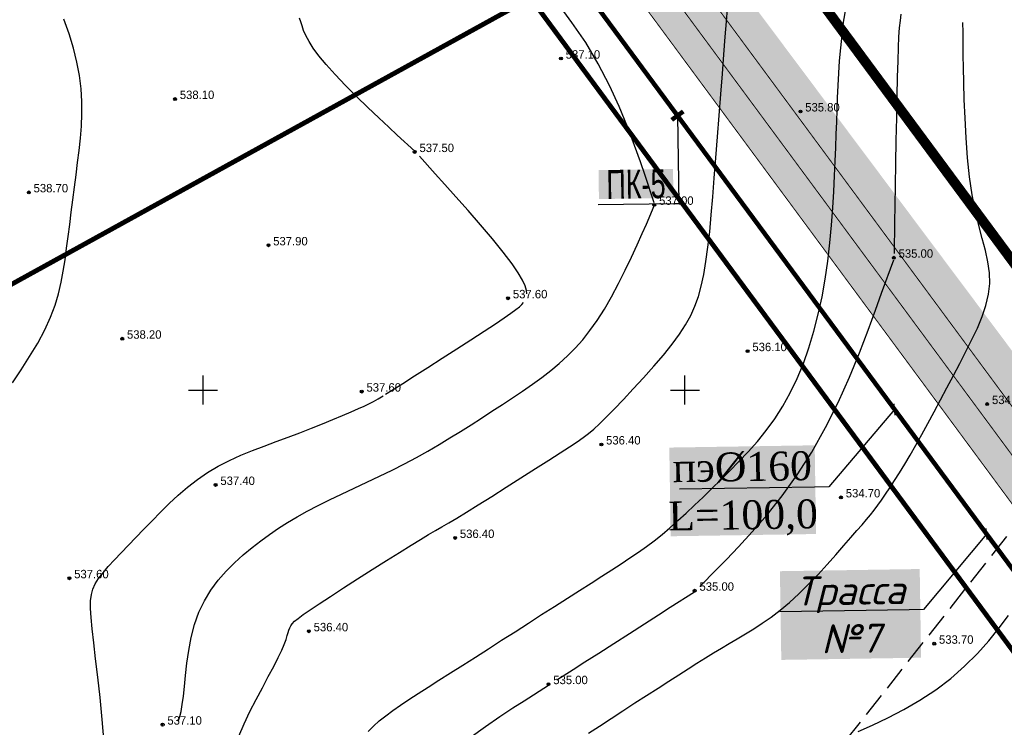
# Model space of a CAD drawing. Extents: x 0 to 361260, y 0 to 4201817.
# Tile 662 of 689: x 360981 to 361083, y 4200665 to 4200738. Entities that reach past the tile are written whole.
import ezdxf
from ezdxf import colors
from ezdxf.entities.mleader import LeaderData, LeaderLine
from ezdxf.math import Vec2, Vec3

# ---------------------------------------------------------------- set-up
doc = ezdxf.new("R2010")
doc.units = 0
doc.header["$LTSCALE"] = 0.5
doc.header["$MEASUREMENT"] = 0
doc.header["$PDMODE"] = 32
doc.header["$PDSIZE"] = 0.3
for name, pattern in [('CONTI', [0]), ('GOST2.303 6', [12, 8, -1.5, 1, -1.5]), ('STRIH_1', [3, 2, -1]), ('ДОРОГИ_ГРУНТ', [7, 5, -2])]:
    doc.linetypes.add(name, pattern=pattern)
for name, color, linetype in [('(004) Точки рельефа', 7, 'Continuous'), ('(034) Формы рельефа', 32, 'Continuous'), ('GORIZDEFAULT', 32, 'CONTI'), ('OBRIV0', 32, 'CONTI'), ('PI_TTDEFAULT', 5, 'CONTI'), ('SETKR', 2, 'CONTI'), ('Водопровод 10', 7, 'Continuous'), ('Штрих Стекло', 7, 'Continuous')]:
    doc.layers.add(name, color=color, linetype=linetype)
doc.layers.add('0004. Услов. обоз. @ 1', color=250, linetype='Continuous', lineweight=30)
doc.styles.add('D-431', font='txt')

# ---------------------------------------------------------------- blocks, each defined once
blk = doc.blocks.new('BL_333')
at = {"color": 0}
for p, q in [((0, -1.5), (0, 1.5)), ((-1.5, 0), (1.5, 0))]:
    blk.add_line(p, q, dxfattribs=at)
blk = doc.blocks.new('_ArchTick')
at = {"color": 0, "linetype": 'ByBlock', "const_width": 0.15}
blk.add_lwpolyline([(-0.5, -0.5), (0.5, 0.5)], dxfattribs=at)
blk = doc.blocks.new('_None')

msp = doc.modelspace()

# ---------------------------------------------------------------- hatches: boundary and pattern name
at = {"layer": 'Штрих Стекло', "linetype": 'Continuous'}
h = msp.add_hatch(color=5, dxfattribs=at)
h.dxf.hatch_style = 1
h.set_gradient(color1=(173, 173, 173), color2=(166, 166, 166), one_color=1, tint=0.65)
edge = h.paths.add_edge_path()
edge.add_line((360067.205, 4200806.615), (360049.645, 4200796.938))
edge.add_arc((360052.059, 4200792.559), 5, 32.88524, 118.85775, ccw=False)
edge.add_line((360056.257, 4200795.274), (360060.259, 4200789.085))
edge.add_line((360060.259, 4200789.085), (360069.039, 4200793.924))
edge.add_line((360069.039, 4200793.924), (360065.267, 4200799.758))
edge.add_arc((360069.63, 4200802.227), 5.014, 118.92591, 209.50369, ccw=False)
edge = h.paths.add_edge_path()
edge.add_line((360236.317, 4200517.23), (360498.797, 4200265.225))
edge.add_arc((360509.185, 4200276.045), 15, 226.16627, 298.85775)
edge.add_line((360516.425, 4200262.908), (361136.886, 4200604.824))
edge.add_arc((361129.646, 4200617.961), 15, 298.85775, 396.46852)
edge.add_line((361141.709, 4200626.877), (360736.189, 4201168.806))
edge.add_arc((360740.21, 4201171.777), 5, 118.85775, 216.46852, ccw=False)
edge.add_line((360737.797, 4201176.157), (360731.547, 4201172.713))
edge.add_line((360731.547, 4201172.713), (361139.296, 4200625.094))
edge.add_arc((361129.646, 4200617.961), 12, -61.14225, 36.46852, ccw=False)
edge.add_line((361135.438, 4200607.451), (360507.891, 4200266.197))
edge.add_line((360507.891, 4200266.197), (360237.512, 4200520.465))
edge.add_line((360237.512, 4200520.465), (360062.893, 4200790.537))
edge.add_line((360062.893, 4200790.537), (360060.259, 4200789.085))
edge.add_line((360060.259, 4200789.085), (360234.992, 4200518.836))
edge.add_arc((360242.55, 4200523.723), 9, 212.88524, 226.16627)
edge = h.paths.add_edge_path(flags=16)
edge.add_line((360274.624, 4200503.308), (360634.832, 4200701.808))
edge.add_arc((360637.246, 4200697.429), 5, 28.85775, 118.85775, ccw=False)
edge.add_line((360641.625, 4200699.842), (360789.915, 4200430.746))
edge.add_arc((360785.536, 4200428.333), 5, -61.14225, 28.85775, ccw=False)
edge.add_line((360787.949, 4200423.954), (360511.598, 4200271.666))
edge.add_arc((360509.185, 4200276.045), 5, 226.82384, 298.85775, ccw=False)
edge.add_line((360505.764, 4200272.399), (360273.569, 4200495.328))
edge.add_arc((360277.037, 4200498.929), 5, 118.85775, 226.07521, ccw=False)
h.paths.add_polyline_path([(360274.624, 4200503.308), (360631.329, 4200699.877), (360780.102, 4200429.905), (360509.832, 4200280.969)], flags=0)
edge = h.paths.add_edge_path(flags=16)
edge.add_line((360648.845, 4200709.53), (360942.986, 4200871.621))
edge.add_arc((360945.4, 4200867.242), 5, 36.46852, 118.85775, ccw=False)
edge.add_line((360949.42, 4200870.214), (361133.667, 4200620.933))
edge.add_arc((361129.646, 4200617.961), 5, -61.14225, 36.46852, ccw=False)
edge.add_line((361132.059, 4200613.582), (360801.962, 4200431.676))
edge.add_arc((360799.549, 4200436.055), 5, 208.85775, 298.85775, ccw=False)
edge.add_line((360795.17, 4200433.642), (360646.88, 4200702.738))
edge.add_arc((360651.259, 4200705.151), 5, 118.85775, 208.85775, ccw=False)
h.paths.add_polyline_path([(360652.349, 4200711.46), (360938.867, 4200869.351), (361123.713, 4200619.259), (360801.122, 4200441.489)], flags=0)
edge = h.paths.add_edge_path(flags=17)
edge.add_line((361139.296, 4200625.094), (360731.547, 4201172.713))
edge.add_line((360731.547, 4201172.713), (360723.659, 4201168.366))
edge.add_arc((360726.073, 4201163.987), 5, 36.46852, 118.85775, ccw=False)
edge.add_line((360730.093, 4201166.959), (360939.826, 4200883.196))
edge.add_arc((360935.805, 4200880.224), 5, -61.14225, 36.46852, ccw=False)
edge.add_line((360938.218, 4200875.845), (360645.95, 4200714.785))
edge.add_arc((360643.536, 4200719.164), 5, 208.85775, 298.85775, ccw=False)
edge.add_line((360639.157, 4200716.751), (360490.867, 4200985.847))
edge.add_arc((360495.246, 4200988.26), 5, 118.85775, 208.85775, ccw=False)
edge.add_line((360492.833, 4200992.639), (360478.82, 4200984.917))
edge.add_arc((360481.233, 4200980.538), 5, 28.85775, 118.85775, ccw=False)
edge.add_line((360485.612, 4200982.951), (360633.903, 4200713.855))
edge.add_arc((360629.523, 4200711.442), 5, -61.14225, 28.85552, ccw=False)
edge.add_line((360631.937, 4200707.063), (360550.485, 4200662.177))
edge.add_arc((360548.072, 4200666.557), 5, 208.85775, 298.85775, ccw=False)
edge.add_line((360543.693, 4200664.143), (360395.403, 4200933.239))
edge.add_arc((360399.782, 4200935.652), 5, 118.85775, 208.85775, ccw=False)
edge.add_line((360397.369, 4200940.032), (360749.145, 4201133.884))
edge.add_arc((360751.558, 4201129.505), 5, 36.46852, 118.85775, ccw=False)
edge.add_line((360755.579, 4201132.477), (360745.985, 4201145.458))
edge.add_arc((360741.964, 4201142.486), 5, -61.14225, 36.46852, ccw=False)
edge.add_line((360744.377, 4201138.107), (360086.378, 4200775.506))
edge.add_arc((360084.042, 4200779.927), 5, 212.88524, 297.85041, ccw=False)
edge.add_line((360079.844, 4200777.212), (360088.552, 4200763.743))
edge.add_arc((360092.751, 4200766.458), 5, 118.85775, 212.88524, ccw=False)
edge.add_line((360090.338, 4200770.837), (360383.356, 4200932.309))
edge.add_arc((360385.769, 4200927.93), 5, 28.85775, 118.85775, ccw=False)
edge.add_line((360390.148, 4200930.343), (360538.438, 4200661.248))
edge.add_arc((360534.059, 4200658.834), 5, -61.14225, 28.85775, ccw=False)
edge.add_line((360536.472, 4200654.455), (360267.361, 4200506.157))
edge.add_arc((360264.948, 4200510.536), 5, 226.16627, 298.85775, ccw=False)
edge.add_line((360261.485, 4200506.929), (360243.327, 4200524.363))
edge.add_line((360243.327, 4200524.363), (360069.039, 4200793.924))
edge.add_line((360069.039, 4200793.924), (360062.893, 4200790.537))
edge.add_line((360062.893, 4200790.537), (360237.512, 4200520.465))
edge.add_line((360237.512, 4200520.465), (360507.891, 4200266.197))
edge.add_line((360507.891, 4200266.197), (361135.438, 4200607.451))
edge.add_arc((361129.646, 4200617.961), 12, 298.85775, 396.46852)

# ---------------------------------------------------------------- linework, layer by layer
at = {"layer": '(034) Формы рельефа', "linetype": 'ДОРОГИ_ГРУНТ', "flags": 128}
msp.add_lwpolyline([(360482.781, 4200258.269), (360503.36, 4200262.12), (360540.16, 4200273.49), (360571.629, 4200283.566), (360597.478, 4200285.82), (360621.43, 4200291.754), (360645.869, 4200300.203), (360663.014, 4200309.823), (360672.864, 4200318.692), (360696.547, 4200338.682), (360725.059, 4200358.436), (360749.385, 4200374.03), (360784.309, 4200395.099), (360811.615, 4200410.2), (360839.044, 4200435.53), (360866.689, 4200461.551), (360893.596, 4200482.577), (360919.739, 4200495.686), (360930.957, 4200499.104), (360950, 4200501.5), (360970.569, 4200508.087), (360980.41, 4200514.465), (360985.626, 4200527.791), (360988.679, 4200544.648), (360993.436, 4200584.307), (360994.52, 4200600.42), (360996.832, 4200613.062), (361003.742, 4200621.144), (361014.029, 4200628.488), (361032.05, 4200637.005), (361049.856, 4200645.42), (361060.221, 4200655.432), (361085.506, 4200687.483), (361100.578, 4200706.587), (361115.074, 4200727.431), (361116.743, 4200734.74), (361120.605, 4200787.819), (361123, 4200820.4), (361129.426, 4200846.644), (361137.082, 4200864.849), (361150.22, 4200896.626), (361157.514, 4200904.483), (361166.834, 4200910.639), (361175.773, 4200914.26)], dxfattribs=at)
at = {"ltscale": 0.149071, "const_width": 0.1}
msp.add_lwpolyline([(359943.476, 4200738.432), (360053.157, 4200798.874, -0.3937719), (360059.769, 4200797.209), (360238.667, 4200520.519), (360501.567, 4200268.11, 0.3282587), (360514.494, 4200266.411), (361134.955, 4200608.327, 0.4536768), (361138.492, 4200624.499), (360736.189, 4201168.806, -0.4536768), (360737.797, 4201176.157), (360868.753, 4201248.322)], format="xyb", dxfattribs=at)
for points in [[(360052.603, 4200791.717), (360231.678, 4200514.752), (360505.949, 4200251.426), (361159.312, 4200611.473), (360744.344, 4201172.914)], [(360800.969, 4200441.405), (361123.713, 4200619.259), (360944.264, 4200862.049)]]:
    msp.add_lwpolyline(points, dxfattribs=at)
at = {"color": 1, "linetype": 'GOST2.303 6', "lineweight": 30, "const_width": 1.035}
msp.add_lwpolyline([(360055.869, 4200786.666), (360747.942, 4201168.046), (361159.312, 4200611.473), (360505.949, 4200251.426), (360231.678, 4200514.752)], close=True, dxfattribs=at)
at = {"color": 7, "linetype": 'STRIH_1', "ltscale": 2, "true_color": 0xffffff, "const_width": 0.1}
msp.add_lwpolyline([(360062.093, 4200799.14), (360240.997, 4200522.441), (360503.645, 4200270.274, 0.3282587), (360513.046, 4200269.038), (361133.507, 4200610.954, 0.4536768), (361136.08, 4200622.716), (360733.263, 4201167.717)], format="xyb", dxfattribs=at)
at = {"color": 5, "linetype": 'Continuous', "lineweight": 106}
msp.add_lwpolyline([(360703.217, 4201103.938), (360752.021, 4201130.562), (361131.186, 4200617.561)], dxfattribs=at)
at = {"ltscale": 0.149071, "const_width": 0.1}
msp.add_lwpolyline([(360949.42, 4200870.214), (361133.667, 4200620.933, -0.4536768), (361132.059, 4200613.582), (360801.962, 4200431.676, -0.4142136), (360795.17, 4200433.642), (360646.88, 4200702.738, -0.4142136), (360648.845, 4200709.53), (360942.986, 4200871.621, -0.3758217)], format="xyb", close=True, dxfattribs=at)
at = {"ltscale": 0.149071}
msp.add_lwpolyline([(360656.693, 4200703.578), (360801.122, 4200441.489), (361123.713, 4200619.259), (360944.264, 4200862.049)], close=True, dxfattribs=at)
at = {"color": 0, "ltscale": 0.149071, "const_width": 0.5}
for points in [[(360872.618, 4200651.728), (361033.988, 4200740.654), (360944.264, 4200862.049), (360800.403, 4200782.772)], [(360872.618, 4200651.728), (360944.832, 4200520.683), (361123.713, 4200619.259), (361033.988, 4200740.654)]]:
    msp.add_lwpolyline(points, close=True, dxfattribs=at)
at = {"layer": 'GORIZDEFAULT', "color": 32}
for points in [[(361003.71, 4200664.11, 536.5), (361004.26, 4200665.37, 536.5), (361004.87, 4200666.65, 536.5), (361005.51, 4200667.91, 536.5), (361006.16, 4200669.13, 536.5), (361006.77, 4200670.28, 536.5), (361007.33, 4200671.33, 536.5), (361007.8, 4200672.25, 536.5), (361008.16, 4200673.01, 536.5), (361008.43, 4200673.63, 536.5), (361008.61, 4200674.13, 536.5), (361008.74, 4200674.53, 536.5), (361008.84, 4200674.85, 536.5), (361008.91, 4200675.11, 536.5), (361008.99, 4200675.34, 536.5), (361009.1, 4200675.55, 536.5), (361009.26, 4200675.76, 536.5), (361009.5, 4200676.02, 536.5), (361009.87, 4200676.32, 536.5), (361010.4, 4200676.71, 536.5), (361011.11, 4200677.21, 536.5), (361012.05, 4200677.83, 536.5), (361013.22, 4200678.6, 536.5), (361014.57, 4200679.48, 536.5), (361016.03, 4200680.42, 536.5), (361017.54, 4200681.38, 536.5), (361019.02, 4200682.31, 536.5), (361020.39, 4200683.17, 536.5), (361021.6, 4200683.92, 536.5), (361022.58, 4200684.52, 536.5), (361023.4, 4200685.01, 536.5), (361024.11, 4200685.43, 536.5), (361024.79, 4200685.82, 536.5), (361025.5, 4200686.24, 536.5), (361026.33, 4200686.73, 536.5), (361027.33, 4200687.35, 536.5), (361028.55, 4200688.11, 536.5), (361029.95, 4200688.98, 536.5), (361031.46, 4200689.93, 536.5), (361032.99, 4200690.91, 536.5), (361034.49, 4200691.86, 536.5), (361035.87, 4200692.74, 536.5), (361037.07, 4200693.51, 536.5), (361038.03, 4200694.13, 536.5), (361038.81, 4200694.63, 536.5), (361039.44, 4200695.07, 536.5), (361040, 4200695.5, 536.5), (361040.54, 4200695.96, 536.5), (361041.13, 4200696.51, 536.5), (361041.82, 4200697.18, 536.5), (361042.65, 4200698.03, 536.5), (361043.61, 4200699.02, 536.5), (361044.64, 4200700.12, 536.5), (361045.7, 4200701.28, 536.5), (361046.76, 4200702.47, 536.5), (361047.76, 4200703.64, 536.5), (361048.66, 4200704.76, 536.5), (361049.42, 4200705.8, 536.5), (361050.07, 4200706.78, 536.5), (361050.6, 4200707.73, 536.5), (361051.04, 4200708.7, 536.5), (361051.4, 4200709.71, 536.5), (361051.7, 4200710.79, 536.5), (361051.96, 4200711.99, 536.5), (361052.18, 4200713.33, 536.5), (361052.38, 4200714.81, 536.5), (361052.57, 4200716.43, 536.5), (361052.73, 4200718.17, 536.5), (361052.9, 4200720.03, 536.5), (361053.05, 4200722, 536.5), (361053.22, 4200724.08, 536.5), (361053.38, 4200726.26, 536.5), (361053.55, 4200728.47, 536.5), (361053.72, 4200730.68, 536.5), (361053.89, 4200732.81, 536.5), (361054.04, 4200734.82, 536.5), (361054.19, 4200736.65, 536.5), (361054.31, 4200738.24, 536.5), (361054.42, 4200739.54, 536.5)], [(361017.15, 4200664.6, 535.5), (361017.68, 4200665.15, 535.5), (361018.28, 4200665.69, 535.5), (361018.95, 4200666.22, 535.5), (361019.68, 4200666.76, 535.5), (361020.48, 4200667.32, 535.5), (361021.36, 4200667.9, 535.5), (361022.31, 4200668.52, 535.5), (361023.35, 4200669.19, 535.5), (361024.48, 4200669.9, 535.5), (361025.68, 4200670.67, 535.5), (361026.94, 4200671.48, 535.5), (361028.26, 4200672.31, 535.5), (361029.61, 4200673.18, 535.5), (361030.98, 4200674.05, 535.5), (361032.37, 4200674.94, 535.5), (361033.76, 4200675.83, 535.5), (361035.13, 4200676.71, 535.5), (361036.48, 4200677.57, 535.5), (361037.8, 4200678.41, 535.5), (361039.06, 4200679.21, 535.5), (361040.26, 4200679.98, 535.5), (361041.38, 4200680.7, 535.5), (361042.43, 4200681.36, 535.5), (361043.4, 4200681.99, 535.5), (361044.3, 4200682.59, 535.5), (361045.17, 4200683.18, 535.5), (361046, 4200683.77, 535.5), (361046.82, 4200684.38, 535.5), (361047.63, 4200685.03, 535.5), (361048.45, 4200685.72, 535.5), (361049.28, 4200686.46, 535.5), (361050.13, 4200687.23, 535.5), (361050.99, 4200688.05, 535.5), (361051.88, 4200688.9, 535.5), (361052.78, 4200689.78, 535.5), (361053.71, 4200690.69, 535.5), (361054.65, 4200691.63, 535.5), (361055.61, 4200692.59, 535.5), (361056.57, 4200693.61, 535.5), (361057.52, 4200694.68, 535.5), (361058.44, 4200695.81, 535.5), (361059.32, 4200697.02, 535.5), (361060.15, 4200698.32, 535.5), (361060.93, 4200699.71, 535.5), (361061.64, 4200701.19, 535.5), (361062.29, 4200702.76, 535.5), (361062.87, 4200704.39, 535.5), (361063.39, 4200706.1, 535.5), (361063.84, 4200707.86, 535.5), (361064.23, 4200709.67, 535.5), (361064.55, 4200711.52, 535.5), (361064.82, 4200713.39, 535.5), (361065.03, 4200715.26, 535.5), (361065.2, 4200717.1, 535.5), (361065.34, 4200718.89, 535.5), (361065.44, 4200720.61, 535.5), (361065.52, 4200722.24, 535.5), (361065.59, 4200723.76, 535.5), (361065.65, 4200725.18, 535.5), (361065.7, 4200726.53, 535.5), (361065.75, 4200727.82, 535.5), (361065.79, 4200729.08, 535.5), (361065.84, 4200730.33, 535.5), (361065.9, 4200731.58, 535.5), (361065.97, 4200732.87, 535.5), (361066.05, 4200734.17, 535.5), (361066.16, 4200735.49, 535.5), (361066.3, 4200736.83, 535.5), (361066.47, 4200738.17, 535.5), (361066.69, 4200739.5, 535.5)], [(361046.82, 4200719.44, 537), (361045.87, 4200722.25, 537), (361045.39, 4200723.67, 537), (361044.78, 4200725.38, 537), (361044.05, 4200727.32, 537), (361043.17, 4200729.42, 537), (361042.17, 4200731.61, 537), (361041.01, 4200733.84, 537), (361039.71, 4200736.04, 537), (361038.28, 4200738.14, 537), (361036.79, 4200740.16, 537)], [(360980.22, 4200700.77, 538.5), (360981.12, 4200702.1, 538.5), (360982.01, 4200703.48, 538.5), (360982.85, 4200704.88, 538.5), (360983.58, 4200706.25, 538.5), (360984.17, 4200707.55, 538.5), (360984.64, 4200708.8, 538.5), (360985, 4200710, 538.5), (360985.28, 4200711.18, 538.5), (360985.5, 4200712.35, 538.5), (360985.68, 4200713.52, 538.5), (360985.84, 4200714.71, 538.5), (360986, 4200715.94, 538.5), (360986.17, 4200717.19, 538.5), (360986.33, 4200718.46, 538.5), (360986.5, 4200719.75, 538.5), (360986.66, 4200721.04, 538.5), (360986.82, 4200722.33, 538.5), (360986.98, 4200723.6, 538.5), (360987.14, 4200724.87, 538.5), (360987.27, 4200726.12, 538.5), (360987.38, 4200727.38, 538.5), (360987.43, 4200728.64, 538.5), (360987.43, 4200729.93, 538.5), (360987.36, 4200731.25, 538.5), (360987.19, 4200732.62, 538.5), (360986.92, 4200734.03, 538.5), (360986.56, 4200735.48, 538.5), (360986.1, 4200736.97, 538.5), (360985.54, 4200738.47, 538.5)], [(361021.96, 4200724.79, 537.5), (361020.14, 4200726.45, 537.5), (361019.27, 4200727.26, 537.5), (361018.23, 4200728.23, 537.5), (361017.1, 4200729.31, 537.5), (361015.93, 4200730.45, 537.5), (361014.78, 4200731.61, 537.5), (361013.71, 4200732.73, 537.5), (361012.77, 4200733.76, 537.5), (361012.02, 4200734.68, 537.5), (361011.44, 4200735.47, 537.5), (361011, 4200736.17, 537.5), (361010.67, 4200736.77, 537.5), (361010.44, 4200737.3, 537.5), (361010.27, 4200737.77, 537.5), (361010.14, 4200738.2, 537.5), (361010.01, 4200738.59, 537.5)], [(361071.76, 4200714.17, 535), (361071.78, 4200717.42, 535), (361071.8, 4200719.16, 535), (361071.84, 4200721.23, 535), (361071.88, 4200723.5, 535), (361071.92, 4200725.88, 535), (361071.97, 4200728.24, 535), (361072.01, 4200730.48, 535), (361072.06, 4200732.47, 535), (361072.11, 4200734.15, 535), (361072.15, 4200735.52, 535), (361072.21, 4200736.64, 535), (361072.27, 4200737.56, 535), (361072.35, 4200738.33, 535), (361072.45, 4200738.99, 535)], [(361040, 4200664.4, 534.5), (361041.14, 4200665.16, 534.5), (361042.33, 4200665.95, 534.5), (361043.56, 4200666.75, 534.5), (361044.8, 4200667.55, 534.5), (361046.02, 4200668.34, 534.5), (361047.21, 4200669.1, 534.5), (361048.33, 4200669.82, 534.5), (361049.37, 4200670.48, 534.5), (361050.34, 4200671.1, 534.5), (361051.25, 4200671.68, 534.5), (361052.12, 4200672.22, 534.5), (361052.95, 4200672.74, 534.5), (361053.78, 4200673.23, 534.5), (361054.6, 4200673.72, 534.5), (361055.43, 4200674.21, 534.5), (361056.28, 4200674.71, 534.5), (361057.15, 4200675.24, 534.5), (361058.03, 4200675.81, 534.5), (361058.94, 4200676.45, 534.5), (361059.88, 4200677.16, 534.5), (361060.84, 4200677.97, 534.5), (361061.83, 4200678.88, 534.5), (361062.82, 4200679.87, 534.5), (361063.81, 4200680.89, 534.5), (361064.76, 4200681.92, 534.5), (361065.66, 4200682.93, 534.5), (361066.49, 4200683.87, 534.5), (361067.22, 4200684.71, 534.5), (361067.84, 4200685.43, 534.5), (361068.38, 4200686.04, 534.5), (361068.84, 4200686.58, 534.5), (361069.25, 4200687.08, 534.5), (361069.63, 4200687.56, 534.5), (361070, 4200688.05, 534.5), (361070.39, 4200688.59, 534.5), (361070.81, 4200689.19, 534.5), (361071.26, 4200689.86, 534.5), (361071.74, 4200690.61, 534.5), (361072.26, 4200691.42, 534.5), (361072.8, 4200692.31, 534.5), (361073.37, 4200693.26, 534.5), (361073.96, 4200694.29, 534.5), (361074.58, 4200695.39, 534.5), (361075.21, 4200696.55, 534.5), (361075.86, 4200697.75, 534.5), (361076.52, 4200698.99, 534.5), (361077.18, 4200700.25, 534.5), (361077.85, 4200701.51, 534.5), (361078.51, 4200702.77, 534.5), (361079.16, 4200704.01, 534.5), (361079.78, 4200705.24, 534.5), (361080.35, 4200706.44, 534.5), (361080.84, 4200707.63, 534.5), (361081.23, 4200708.79, 534.5), (361081.5, 4200709.94, 534.5), (361081.63, 4200711.07, 534.5), (361081.6, 4200712.18, 534.5), (361081.44, 4200713.31, 534.5), (361081.18, 4200714.48, 534.5), (361080.85, 4200715.73, 534.5), (361080.49, 4200717.08, 534.5), (361080.14, 4200718.58, 534.5), (361079.81, 4200720.25, 534.5), (361079.54, 4200722.11, 534.5), (361079.33, 4200724.1, 534.5), (361079.18, 4200726.15, 534.5), (361079.06, 4200728.19, 534.5), (361078.99, 4200730.13, 534.5), (361078.93, 4200731.92, 534.5), (361078.9, 4200733.46, 534.5), (361078.88, 4200734.71, 534.5), (361078.87, 4200735.7, 534.5), (361078.87, 4200736.45, 534.5), (361078.86, 4200737.02, 534.5), (361078.86, 4200737.45, 534.5), (361078.85, 4200737.77, 534.5), (361078.83, 4200738.03, 534.5), (361078.83, 4200738.09, 534.5), (361078.82, 4200738.14, 534.5)], [(361033.6, 4200709.97, 537.5), (361033.57, 4200710.34, 537.5), (361033.43, 4200710.81, 537.5), (361033.15, 4200711.41, 537.5), (361032.71, 4200712.16, 537.5), (361032.07, 4200713.09, 537.5), (361031.14, 4200714.3, 537.5), (361030.02, 4200715.68, 537.5), (361028.78, 4200717.14, 537.5), (361027.5, 4200718.62, 537.5), (361026.24, 4200720.05, 537.5), (361025.08, 4200721.34, 537.5), (361024.1, 4200722.44, 537.5), (361022.45, 4200724.26, 537.5)], [(360997.47, 4200665.74, 537), (360997.6, 4200666.15, 537), (360997.72, 4200666.68, 537), (360997.85, 4200667.38, 537), (360997.96, 4200668.27, 537), (360998.07, 4200669.27, 537), (360998.18, 4200670.41, 537), (360998.32, 4200671.67, 537), (360998.52, 4200672.99, 537), (360998.77, 4200674.34, 537), (360999.12, 4200675.68, 537), (360999.57, 4200676.96, 537), (361000.14, 4200678.15, 537), (361000.82, 4200679.25, 537), (361001.58, 4200680.28, 537), (361002.4, 4200681.22, 537), (361003.28, 4200682.1, 537), (361004.18, 4200682.91, 537), (361005.09, 4200683.67, 537), (361006, 4200684.37, 537), (361006.9, 4200685.04, 537), (361007.83, 4200685.67, 537), (361008.78, 4200686.28, 537), (361009.77, 4200686.87, 537), (361010.81, 4200687.45, 537), (361011.93, 4200688.03, 537), (361013.12, 4200688.62, 537), (361014.37, 4200689.22, 537), (361015.67, 4200689.82, 537), (361016.98, 4200690.44, 537), (361018.31, 4200691.07, 537), (361019.62, 4200691.7, 537), (361020.9, 4200692.35, 537), (361022.14, 4200693.01, 537), (361023.33, 4200693.68, 537), (361024.49, 4200694.35, 537), (361025.62, 4200695.04, 537), (361026.72, 4200695.72, 537), (361027.82, 4200696.41, 537), (361028.9, 4200697.1, 537), (361029.98, 4200697.8, 537), (361031.06, 4200698.49, 537), (361032.12, 4200699.19, 537), (361033.16, 4200699.89, 537), (361034.17, 4200700.6, 537), (361035.15, 4200701.31, 537), (361036.08, 4200702.04, 537), (361036.96, 4200702.77, 537), (361037.81, 4200703.54, 537), (361038.61, 4200704.35, 537), (361039.39, 4200705.23, 537), (361040.15, 4200706.18, 537), (361040.9, 4200707.23, 537), (361041.64, 4200708.4, 537), (361042.38, 4200709.69, 537), (361043.1, 4200711.05, 537), (361043.8, 4200712.44, 537), (361044.46, 4200713.8, 537), (361045.05, 4200715.08, 537), (361045.57, 4200716.23, 537), (361046, 4200717.2, 537), (361046.82, 4200719.12, 537)], [(361051.56, 4200679.63, 535), (361053.26, 4200681.38, 535), (361054.31, 4200682.44, 535), (361055.57, 4200683.75, 535), (361056.99, 4200685.29, 535), (361058.52, 4200687.06, 535), (361060.09, 4200689.04, 535), (361061.66, 4200691.22, 535), (361063.18, 4200693.58, 535), (361064.59, 4200696.11, 535), (361065.89, 4200698.72, 535), (361067.06, 4200701.34, 535), (361068.11, 4200703.86, 535), (361069.01, 4200706.21, 535), (361069.78, 4200708.3, 535), (361070.4, 4200710.04, 535), (361071.68, 4200713.51, 535)], [(361018.94, 4200699.57, 537.5), (361019.73, 4200700.06, 537.5), (361020.73, 4200700.7, 537.5), (361021.93, 4200701.47, 537.5), (361023.31, 4200702.35, 537.5), (361024.8, 4200703.3, 537.5), (361026.32, 4200704.28, 537.5), (361027.8, 4200705.23, 537.5), (361029.17, 4200706.12, 537.5), (361030.34, 4200706.89, 537.5), (361031.25, 4200707.5, 537.5), (361031.95, 4200707.98, 537.5), (361032.46, 4200708.35, 537.5), (361032.82, 4200708.64, 537.5), (361033.07, 4200708.88, 537.5), (361033.25, 4200709.09, 537.5)], [(360989.74, 4200663.41, 537.5), (360989.53, 4200665.84, 537.5), (360989.31, 4200668.12, 537.5), (360989.08, 4200670.22, 537.5), (360988.85, 4200672.12, 537.5), (360988.66, 4200673.8, 537.5), (360988.49, 4200675.23, 537.5), (360988.38, 4200676.4, 537.5), (360988.32, 4200677.36, 537.5), (360988.33, 4200678.14, 537.5), (360988.41, 4200678.8, 537.5), (360988.57, 4200679.37, 537.5), (360988.82, 4200679.91, 537.5), (360989.17, 4200680.45, 537.5), (360989.62, 4200681.05, 537.5), (360990.17, 4200681.69, 537.5), (360990.8, 4200682.38, 537.5), (360991.49, 4200683.12, 537.5), (360992.25, 4200683.9, 537.5), (360993.04, 4200684.72, 537.5), (360993.87, 4200685.57, 537.5), (360994.72, 4200686.44, 537.5), (360995.59, 4200687.34, 537.5), (360996.49, 4200688.23, 537.5), (360997.43, 4200689.1, 537.5), (360998.4, 4200689.94, 537.5), (360999.41, 4200690.73, 537.5), (361000.47, 4200691.46, 537.5), (361001.58, 4200692.12, 537.5), (361002.73, 4200692.7, 537.5), (361003.91, 4200693.24, 537.5), (361005.12, 4200693.73, 537.5), (361006.35, 4200694.2, 537.5), (361007.58, 4200694.66, 537.5), (361008.82, 4200695.11, 537.5), (361010.04, 4200695.57, 537.5), (361011.24, 4200696.04, 537.5), (361012.39, 4200696.5, 537.5), (361013.48, 4200696.94, 537.5), (361014.48, 4200697.36, 537.5), (361015.37, 4200697.74, 537.5), (361016.13, 4200698.08, 537.5), (361016.71, 4200698.34, 537.5), (361017.21, 4200698.58, 537.5), (361017.68, 4200698.83, 537.5), (361018.16, 4200699.09, 537.5), (361018.69, 4200699.41, 537.5)], [(361036.7, 4200669.94, 535), (361038.39, 4200671.02, 535), (361039.61, 4200671.8, 535), (361041.05, 4200672.72, 535), (361042.63, 4200673.73, 535), (361044.24, 4200674.76, 535), (361045.82, 4200675.77, 535), (361047.26, 4200676.69, 535), (361048.48, 4200677.47, 535), (361051.01, 4200679.08, 535)], [(361067.97, 4200664.6, 533.5), (361069.45, 4200665.24, 533.5), (361071.05, 4200666, 533.5), (361072.71, 4200666.87, 533.5), (361074.38, 4200667.84, 533.5), (361076.03, 4200668.92, 533.5), (361077.59, 4200670.09, 533.5), (361079.02, 4200671.35, 533.5), (361080.34, 4200672.67, 533.5), (361081.53, 4200674.01, 533.5), (361082.61, 4200675.34, 533.5), (361083.59, 4200676.63, 533.5)], [(361023.14, 4200659.93, 535), (361024.57, 4200661.35, 535), (361026.12, 4200662.7, 535), (361027.72, 4200663.96, 535), (361029.3, 4200665.11, 535), (361030.8, 4200666.15, 535), (361032.16, 4200667.04, 535), (361033.31, 4200667.78, 535), (361035.84, 4200669.39, 535)]]:
    msp.add_polyline3d(points, dxfattribs=at)
at = {"layer": 'PI_TTDEFAULT', "color": 5}
for p in [(361037.13, 4200734.39, 537.1), (360997.1, 4200730.19, 538.1), (361061.99, 4200728.9, 535.8), (361021.96, 4200724.7, 537.5), (360981.93, 4200720.51, 538.7), (361046.82, 4200719.22, 537), (361006.79, 4200715.02, 537.9), (361071.68, 4200713.73, 535), (361031.65, 4200709.53, 537.6), (360991.62, 4200705.33, 538.2), (361056.5, 4200704.04, 536.1), (361016.47, 4200699.85, 537.6), (361081.36, 4200698.55, 534.3), (361041.33, 4200694.36, 536.4), (361001.3, 4200690.16, 537.4), (361066.19, 4200688.87, 534.7), (361026.16, 4200684.67, 536.4), (360986.13, 4200680.48, 537.6), (361051.01, 4200679.19, 535), (361010.98, 4200674.99, 536.4), (361075.87, 4200673.7, 533.7), (361035.84, 4200669.5, 535), (360995.81, 4200665.3, 537.1)]:
    msp.add_point(p, dxfattribs=at)

# ---------------------------------------------------------------- block references
at = {"layer": 'SETKR', "color": 92}
for p in [(361000, 4200700), (361050, 4200700)]:
    msp.add_blockref('BL_333', p, dxfattribs=at)

# ---------------------------------------------------------------- texts
at = {"layer": '(004) Точки рельефа', "style": 'D-431'}
for s, p in [('537.10', (361037.63, 4200734.38)), ('538.10', (360997.59, 4200730.19)), ('535.80', (361062.48, 4200728.9)), ('537.50', (361022.46, 4200724.69)), ('538.70', (360982.42, 4200720.51)), ('537.00', (361047.32, 4200719.22)), ('537.90', (361007.28, 4200715.01)), ('535.00', (361072.17, 4200713.73)), ('537.60', (361032.15, 4200709.52)), ('538.20', (360992.11, 4200705.33)), ('536.10', (361057, 4200704.04)), ('537.60', (361016.96, 4200699.84)), ('534.30', (361081.86, 4200698.55)), ('536.40', (361041.82, 4200694.36)), ('537.40', (361001.8, 4200690.16)), ('534.70', (361066.69, 4200688.87)), ('536.40', (361026.65, 4200684.66)), ('537.60', (360986.63, 4200680.48)), ('535.00', (361051.51, 4200679.19)), ('536.40', (361011.48, 4200674.98)), ('533.70', (361076.36, 4200673.69)), ('535.00', (361036.34, 4200669.5)), ('537.10', (360996.3, 4200665.3))]:
    msp.add_text(s, height=0.875, dxfattribs=at).set_placement(p)

# ---------------------------------------------------------------- next in the draw order: leaders
at = {"layer": '0004. Услов. обоз. @ 1'}
ml = msp.add_multileader_mtext('Standard', dxfattribs=at)
ml.set_content('{\\W0.7;\\C1;ПК-5}', color=256)
ml.set_leader_properties(color=6)
ml.set_arrow_properties(name='NONE')
ml.build(insert=Vec2(0, 0))
ml.multileader.update_dxf_attribs({"text_left_attachment_type": 6, "text_right_attachment_type": 6, "dogleg_length": 0.01})
ctx = ml.context
ctx.base_point, ctx.char_height, ctx.landing_gap_size, ctx.plane_origin, ctx.plane_x_axis, ctx.plane_y_axis = Vec3(361041.002, 4200719.213), 3, 0.1, Vec3(361044.269, 4200729.722), Vec3(0.9998877, 0.0149857), Vec3(-0.0149857, 0.9998877)
ctx.left_attachment, ctx.right_attachment, ctx.text_align_type = 6, 6, 1
notes = []
notes.append((ctx, [(1, (1, 1, 0), (361049.357, 4200719.338), (-0.9998877, -0.0149857), 0.456, [(0, [(361049.212, 4200728.47)], 0, [])])]))
ctx.mtext.insert, ctx.mtext.text_direction, ctx.mtext.rotation, ctx.mtext.width, ctx.mtext.alignment, ctx.mtext.flow_direction = Vec3(361044.898, 4200722.872), Vec3(0.9998877, 0.0149857), 0.0149862, 7.73, 2, 5
ctx.mtext.has_bg_fill, ctx.mtext.bg_color, ctx.mtext.bg_scale_factor, ctx.mtext.bg_transparency, ctx.mtext.use_window_bg_color = 1, -1023409921, 1, 0, 0
at = {"layer": 'Водопровод 10', "color": 1, "lineweight": 0}
ml = msp.add_multileader_mtext('Standard', dxfattribs=at)
ml.set_content('{\\fISOCPEUR|b0|i1|c204|p34;Трасса №7}', color=1)
ml.set_leader_properties()
ml.set_arrow_properties(name='ARCHTICK')
ml.build(insert=Vec2(0, 0))
ml.multileader.update_dxf_attribs({"text_left_attachment_type": 6, "text_right_attachment_type": 6, "dogleg_length": 0.36, "arrow_head_size": 0.84})
ctx = ml.context
ctx.base_point, ctx.char_height, ctx.arrow_head_size, ctx.landing_gap_size, ctx.plane_origin, ctx.plane_x_axis, ctx.plane_y_axis = Vec3(361061.075, 4200677.035), 3, 0.84, 0, Vec3(361234.843, 4200563.089), Vec3(0.9998797, 0.0155126), Vec3(-0.0155126, 0.9998797)
ctx.left_attachment, ctx.right_attachment, ctx.text_align_type = 6, 6, 1
notes.append((ctx, [(0, (1, 1, 0), (361074.741, 4200677.247), (-0.9998797, -0.0155126), 1.47, [(0, [(361081.285, 4200685.075)], 0, [])])]))
ctx.mtext.insert, ctx.mtext.text_direction, ctx.mtext.rotation, ctx.mtext.width, ctx.mtext.alignment, ctx.mtext.flow_direction = Vec3(361067.117, 4200680.729), Vec3(0.9998797, 0.0155126), 0.0155132, 13.305, 2, 5
ctx.mtext.has_bg_fill, ctx.mtext.bg_color, ctx.mtext.bg_scale_factor, ctx.mtext.bg_transparency, ctx.mtext.use_window_bg_color = 1, -1023409921, 1.2, 0, 0
for ctx, leaders in notes:
    for number, flags, end, landing, length, lines in leaders:
        leader = LeaderData()
        leader.index, (leader.has_last_leader_line, leader.has_dogleg_vector, leader.attachment_direction) = number, flags
        leader.last_leader_point, leader.dogleg_vector, leader.dogleg_length = Vec3(end), Vec3(landing), length
        for number, points, colour, breaks in lines:
            line = LeaderLine()
            line.index, line.vertices, line.color, line.breaks = number, Vec3.list(points), colors.encode_raw_color(colour), breaks
            leader.lines.append(line)
        ctx.leaders.append(leader)

# ---------------------------------------------------------------- next in the draw order: linework, layer by layer
at = {"layer": 'OBRIV0', "color": 1, "linetype": 'Continuous', "lineweight": 90}
msp.add_lwpolyline([(361049.8, 4200728.912), (361048.624, 4200728.028)], dxfattribs=at)

# ---------------------------------------------------------------- next in the draw order: leaders
at = {"layer": 'Водопровод 10', "color": 1, "lineweight": 0}
ml = msp.add_multileader_mtext('Standard', dxfattribs=at)
ml.set_content('\\pxqc,t2;{\\fTimes New Roman|b0|i0|c204|p18;\\C5;пэ%%C\\fTimes New Roman|b0|i0|c0|p18;1\\fTimes New Roman|b0|i0|c204|p18;6\\fTimes New Roman|b0|i0|c0|p18;0\\fTimes New Roman|b0|i0|c204|p18; L=100,0}', color=1)
ml.set_leader_properties()
ml.set_arrow_properties(name='ARCHTICK')
ml.build(insert=Vec2(0, 0))
ml.multileader.update_dxf_attribs({"text_left_attachment_type": 6, "text_right_attachment_type": 6, "dogleg_length": 0.36, "arrow_head_size": 0.84})
ctx = ml.context
ctx.base_point, ctx.char_height, ctx.arrow_head_size, ctx.landing_gap_size, ctx.plane_origin, ctx.plane_x_axis, ctx.plane_y_axis = Vec3(361048.527, 4200689.704), 3, 0.84, 0, Vec3(361226.735, 4200585.753), Vec3(0.9998797, 0.0155126), Vec3(-0.0155126, 0.9998797)
ctx.left_attachment, ctx.right_attachment, ctx.text_align_type = 6, 6, 1
notes = []
notes.append((ctx, [(0, (1, 1, 0), (361064.919, 4200689.959), (-0.9998797, -0.0155126), 1.47, [(0, [(361071.742, 4200697.987)], 0, [])])]))
ctx.mtext.insert, ctx.mtext.text_direction, ctx.mtext.rotation, ctx.mtext.width, ctx.mtext.alignment, ctx.mtext.flow_direction = Vec3(361055.93, 4200693.557), Vec3(0.9998797, 0.0155126), 0.0155132, 13.88797, 2, 5
ctx.mtext.has_bg_fill, ctx.mtext.bg_color, ctx.mtext.bg_scale_factor, ctx.mtext.bg_transparency, ctx.mtext.use_window_bg_color = 1, -1023409921, 1.2, 0, 0
for ctx, leaders in notes:
    for number, flags, end, landing, length, lines in leaders:
        leader = LeaderData()
        leader.index, (leader.has_last_leader_line, leader.has_dogleg_vector, leader.attachment_direction) = number, flags
        leader.last_leader_point, leader.dogleg_vector, leader.dogleg_length = Vec3(end), Vec3(landing), length
        for number, points, colour, breaks in lines:
            line = LeaderLine()
            line.index, line.vertices, line.color, line.breaks = number, Vec3.list(points), colors.encode_raw_color(colour), breaks
            leader.lines.append(line)
        ctx.leaders.append(leader)

doc.saveas('drawing.dxf')
